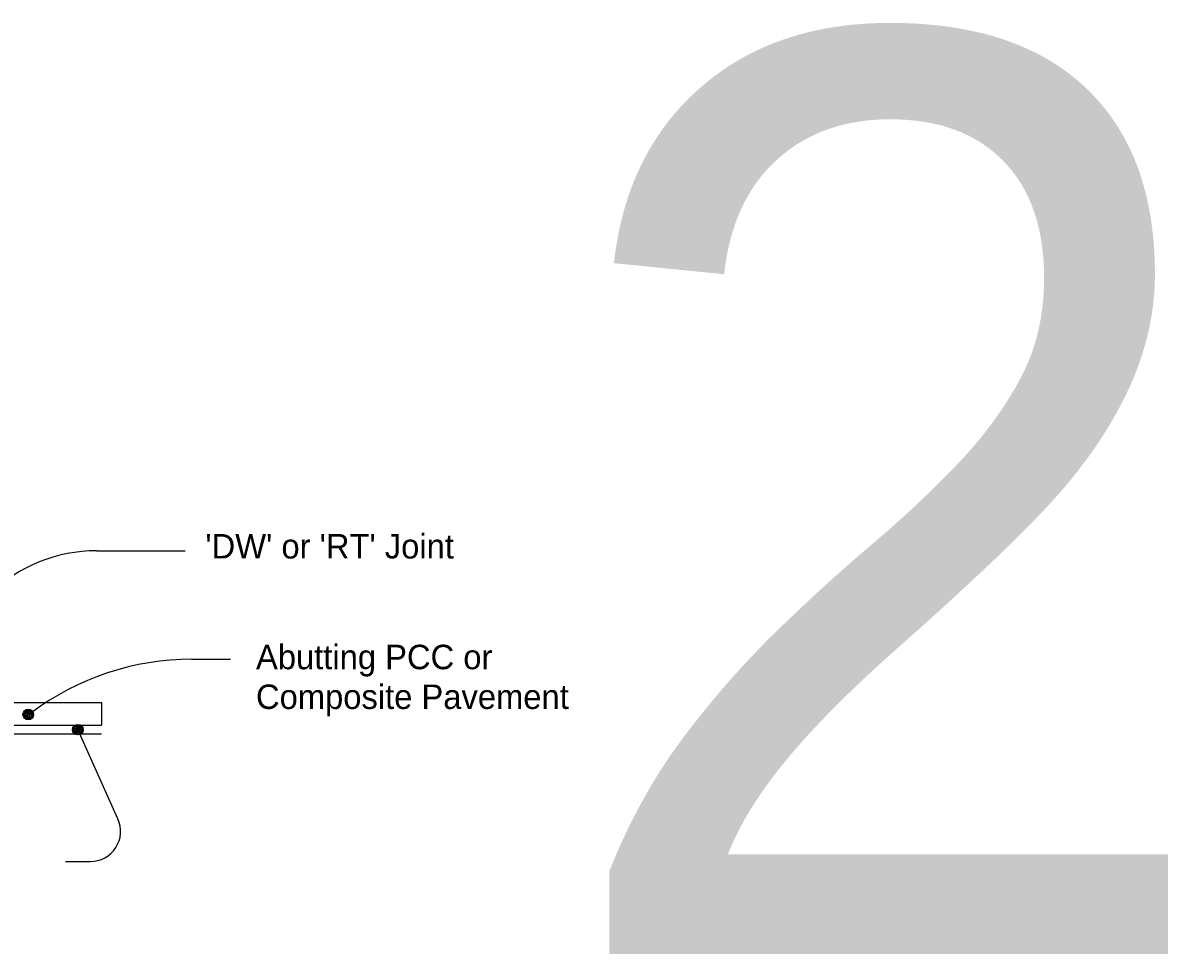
# Model space of a CAD drawing. Extents: x 10130 to 81668, y 5440 to 21644.
# Drawn here: x 14743 to 15492, y 10409 to 11018 of the extents above; entities that cross this region are included whole.
import ezdxf

# ---------------------------------------------------------------- set-up
doc = ezdxf.new("R2010")
doc.units = 0
for name, color, linetype in [('dsnStdBlockModified', 7, 'Continuous'), ('dsnStdBlockNotModified', 7, 'Continuous'), ('dsnStdBorder', 7, 'Continuous'), ('SheetText', 7, 'Continuous')]:
    doc.layers.add(name, color=color, linetype=linetype)

msp = doc.modelspace()

# ---------------------------------------------------------------- linework, layer by layer
at = {"layer": 'dsnStdBlockModified'}
msp.add_line((14748.63, 10567.22), (14747.64, 10566.47), dxfattribs=at)
at = {"layer": 'dsnStdBlockNotModified'}
for p, q in [((14790.98, 10672.92), (14848.88, 10672.92)), ((14853.34, 10602), (14878.68, 10602)), ((14805.03, 10497.67), (14778.79, 10555.97)), ((14770.75, 10469.75), (14786.98, 10469.75))]:
    msp.add_line(p, q, dxfattribs=at)
for points in [[(14746.12, 10562.66), (14747.28, 10563.19), (14749.11, 10563.75), (14749.46, 10565.59), (14749.21, 10567.21), (14748.04, 10568.71), (14746.31, 10568.56), (14744.49, 10568.3), (14743.61, 10566.85), (14743.45, 10565.32), (14744.53, 10563.31), (14745.86, 10563.14), (14747.68, 10563.61), (14749.18, 10564.77), (14749.13, 10566.5), (14747.97, 10567.89), (14746.33, 10568.05), (14744.5, 10567.69), (14744.23, 10566.66), (14743.86, 10565.43), (14744.72, 10563.92), (14746.04, 10563.96), (14747.56, 10564.21), (14748.66, 10565.06), (14748.1, 10566.57), (14746.96, 10567.46), (14745.43, 10567.51), (14745.04, 10566.69), (14744.56, 10565.76), (14745.31, 10564.56), (14746.44, 10564.28), (14747.44, 10564.82), (14747.51, 10565.94), (14746.98, 10566.74), (14745.95, 10567.02), (14745.46, 10566.6), (14745.17, 10565.97), (14745.7, 10565.08), (14746.42, 10564.89), (14747.12, 10565.32), (14747, 10565.93), (14746.48, 10566.32), (14745.77, 10566.3), (14745.78, 10565.79), (14746.41, 10565.5)], [(14778.52, 10552.79), (14779.68, 10553.32), (14781.5, 10553.88), (14781.86, 10555.73), (14781.61, 10557.35), (14780.44, 10558.85), (14778.71, 10558.69), (14776.89, 10558.44), (14776.01, 10556.99), (14775.85, 10555.45), (14776.93, 10553.45), (14778.26, 10553.28), (14780.08, 10553.74), (14781.58, 10554.9), (14781.52, 10556.63), (14780.36, 10558.03), (14778.73, 10558.18), (14776.91, 10557.82), (14776.63, 10556.8), (14776.26, 10555.56), (14777.12, 10554.06), (14778.44, 10554.1), (14779.96, 10554.35), (14781.06, 10555.2), (14780.5, 10556.71), (14779.36, 10557.59), (14777.82, 10557.65), (14777.44, 10556.82), (14776.96, 10555.89), (14777.71, 10554.69), (14778.84, 10554.42), (14779.84, 10554.95), (14779.91, 10556.07), (14779.38, 10556.87), (14778.35, 10557.15), (14777.86, 10556.73), (14777.56, 10556.11), (14778.1, 10555.21), (14778.82, 10555.03), (14779.52, 10555.46), (14779.4, 10556.06), (14778.88, 10556.46), (14778.17, 10556.43), (14778.18, 10555.92), (14778.8, 10555.64)]]:
    msp.add_lwpolyline(points, dxfattribs=at)
for centre in [(14746.39, 10565.84), (14778.79, 10555.97)]:
    msp.add_circle(centre, 3.47, dxfattribs=at)
for centre, radius, start, end in [((14790.98, 10572.92), 100, 90, 134.0496), ((14853.34, 10427), 175, 90, 126.74873), ((14786.98, 10489.55), 19.8, 270, 24.23803)]:
    msp.add_arc(centre, radius, start, end, dxfattribs=at)
at = {"layer": 'dsnStdBorder'}
for p, q in [((14648, 10573.74), (14794.18, 10573.74)), ((14794.18, 10573.74), (14794.18, 10558.89)), ((14648, 10558.89), (14794.18, 10558.89)), ((14794.18, 10552.95), (14648, 10552.95))]:
    msp.add_line(p, q, dxfattribs=at)

# ---------------------------------------------------------------- texts
at = {"layer": 'dsnStdBlockNotModified'}
for s, p in [("'DW' or 'RT' Joint", (14862.17, 10667.89)), ('Abutting PCC or', (14895.3, 10595.49)), ('Composite Pavement', (14895.3, 10569.49))]:
    msp.add_text(s, height=16, dxfattribs=at).set_placement(p)
at = {"layer": 'SheetText'}
msp.add_text('2', height=600, dxfattribs=at).set_placement((15085.91, 10409.19))

doc.saveas('drawing.dxf')
